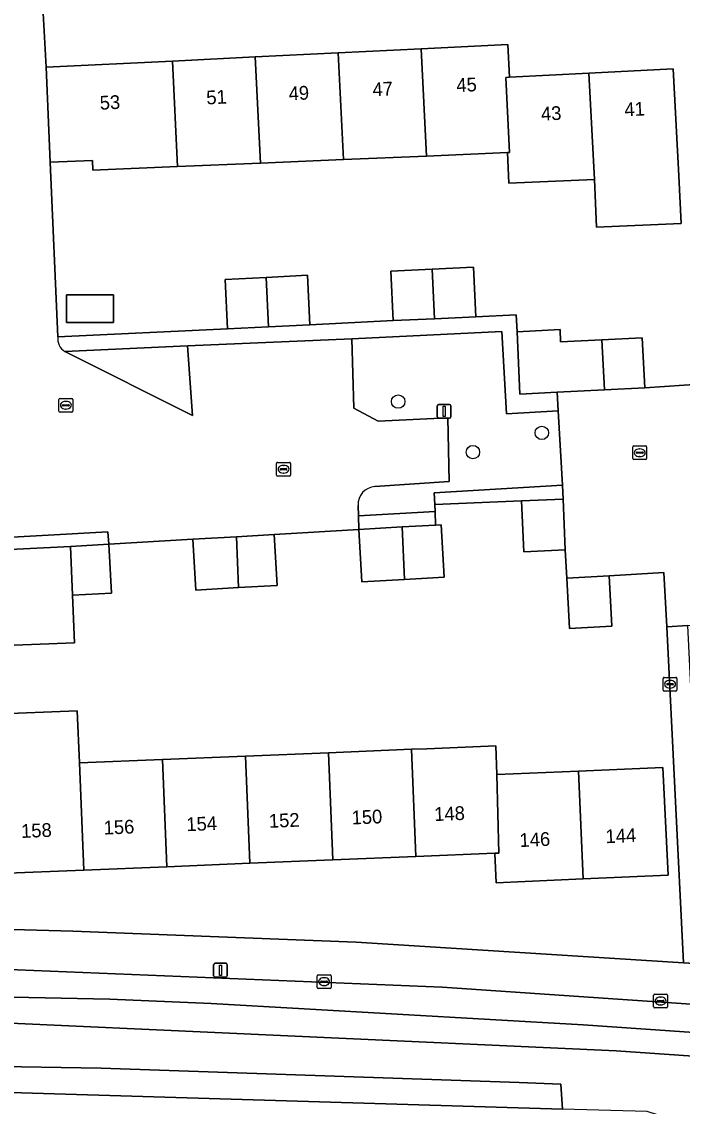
# Model space of a CAD drawing. Extents: x 161084 to 161928, y 385354 to 386522.
# Drawn here: x 161262.1 to 161310.2, y 386156 to 386234.9 of the extents above; entities that cross this region are included whole.
import ezdxf

# ---------------------------------------------------------------- set-up
doc = ezdxf.new("R2010")
doc.units = 0
for name, color, linetype in [('IMGEO_Boom', 7, 'Continuous'), ('IMGEO_Erf', 7, 'Continuous'), ('IMGEO_Kolk', 7, 'Continuous'), ('IMGEO_Lichtmast', 7, 'Continuous'), ('IMGEO_Pand', 7, 'Continuous'), ('IMGEO_Pand_nummerreeks', 7, 'Continuous'), ('IMGEO_Parkeervlak_gesloten', 7, 'Continuous'), ('IMGEO_Rijbaan_lokaal_gesloten', 7, 'Continuous'), ('IMGEO_Rijbaan_lokaal_open', 7, 'Continuous'), ('IMGEO_Voetpad_open', 7, 'Continuous')]:
    doc.layers.add(name, color=color, linetype=linetype)

msp = doc.modelspace()

# ---------------------------------------------------------------- linework, layer by layer
at = {"layer": 'IMGEO_Boom'}
for centre in [(161289.5, 386207.232), (161299.944, 386204.957), (161294.935, 386203.56)]:
    msp.add_circle(centre, 0.489, dxfattribs=at)
at = {"layer": 'IMGEO_Erf'}
for points in [[(161263.687, 386235.492), (161263.902, 386231.546), (161273.084, 386231.999), (161279.114, 386232.297), (161285.144, 386232.595), (161291.174, 386232.892), (161297.463, 386233.203), (161297.586, 386230.82), (161303.351, 386231.118), (161309.49, 386231.435), (161309.892, 386223.659), (161310.071, 386220.194), (161303.917, 386219.926), (161303.766, 386223.392), (161297.553, 386223.122), (161297.459, 386225.339), (161291.56, 386225.088), (161285.528, 386224.832), (161279.496, 386224.575), (161273.464, 386224.319), (161267.31, 386224.057), (161267.279, 386224.768), (161264.196, 386224.637), (161264.755, 386211.937), (161277.103, 386212.529), (161276.926, 386216.122), (161279.907, 386216.269), (161282.899, 386216.416), (161283.076, 386212.823), (161289.147, 386213.118), (161288.973, 386216.715), (161291.967, 386216.862), (161294.966, 386217.01), (161295.14, 386213.408), (161298.087, 386213.55), (161298.159, 386212.31), (161301.267, 386212.468), (161301.312, 386211.574), (161304.31, 386211.727), (161307.241, 386211.876), (161307.426, 386208.236), (161311.715, 386208.53)], [(161260.598, 386168.856), (161265.854, 386168.709), (161286.451, 386167.913), (161310.252, 386166.411), (161309.023, 386190.857), (161308.824, 386194.805), (161304.847, 386194.562), (161305.042, 386190.89), (161301.96, 386190.727), (161301.765, 386194.399), (161301.652, 386196.442), (161298.628, 386196.318), (161298.476, 386200.021), (161292.159, 386199.739), (161292.187, 386199.249), (161292.209, 386198.255), (161292.624, 386198.279), (161292.848, 386194.471), (161289.959, 386194.301), (161286.869, 386194.12), (161286.646, 386197.928), (161280.482, 386197.566), (161280.699, 386193.866), (161277.894, 386193.701), (161274.789, 386193.519), (161274.572, 386197.22), (161268.456, 386196.861), (161268.664, 386193.312), (161265.827, 386193.146), (161265.968, 386189.699), (161259.689, 386189.442)], [(161260.016, 386184.5), (161266.171, 386184.752), (161266.326, 386180.955), (161272.36, 386181.202), (161278.395, 386181.449), (161284.43, 386181.697), (161290.465, 386181.944), (161291.594, 386181.99), (161296.589, 386182.195), (161296.675, 386180.1), (161302.619, 386180.361), (161308.734, 386180.631), (161309.117, 386172.788), (161302.94, 386172.514), (161296.617, 386172.234), (161296.529, 386174.382), (161290.784, 386174.147), (161284.749, 386173.9), (161278.714, 386173.652), (161272.68, 386173.405), (161266.645, 386173.158), (161260.49, 386172.906)]]:
    msp.add_lwpolyline(points, dxfattribs=at)
msp.add_lwpolyline([(161268.813, 386215.003), (161268.813, 386212.987), (161265.398, 386212.987), (161265.398, 386215.003)], close=True, dxfattribs=at)
at = {"layer": 'IMGEO_Kolk'}
for p, q in [((161264.843, 386206.539), (161264.843, 386207.391)), ((161264.918, 386207.465), (161265.77, 386207.465)), ((161265.102, 386206.959), (161265.102, 386206.971)), ((161265.54, 386206.922), (161265.142, 386206.922)), ((161265.145, 386207.008), (161265.543, 386207.008)), ((161265.331, 386207.245), (161265.356, 386207.245)), ((161265.586, 386206.971), (161265.586, 386206.959)), ((161265.844, 386207.391), (161265.844, 386206.539)), ((161265.77, 386206.465), (161264.918, 386206.465)), ((161265.354, 386206.685), (161265.329, 386206.685)), ((161306.563, 386203.088), (161306.563, 386203.94)), ((161306.638, 386204.014), (161307.49, 386204.014)), ((161307.051, 386203.794), (161307.076, 386203.794)), ((161307.564, 386203.94), (161307.564, 386203.088)), ((161280.741, 386202.814), (161281.593, 386202.814)), ((161307.49, 386203.014), (161306.638, 386203.014)), ((161306.822, 386203.508), (161306.822, 386203.52)), ((161307.26, 386203.471), (161306.862, 386203.471)), ((161306.865, 386203.557), (161307.263, 386203.557)), ((161307.074, 386203.234), (161307.049, 386203.234)), ((161307.306, 386203.52), (161307.306, 386203.508)), ((161280.666, 386201.888), (161280.666, 386202.74)), ((161280.925, 386202.308), (161280.925, 386202.32)), ((161281.363, 386202.271), (161280.965, 386202.271)), ((161280.968, 386202.357), (161281.366, 386202.357)), ((161281.177, 386202.034), (161281.152, 386202.034)), ((161281.154, 386202.594), (161281.179, 386202.594)), ((161281.409, 386202.32), (161281.409, 386202.308)), ((161281.667, 386202.74), (161281.667, 386201.888)), ((161281.593, 386201.814), (161280.741, 386201.814)), ((161308.762, 386186.252), (161308.762, 386187.104)), ((161308.837, 386187.178), (161309.689, 386187.178)), ((161309.763, 386187.104), (161309.763, 386186.252)), ((161309.021, 386186.672), (161309.021, 386186.684)), ((161309.459, 386186.635), (161309.061, 386186.635)), ((161309.064, 386186.721), (161309.462, 386186.721)), ((161309.273, 386186.398), (161309.248, 386186.398)), ((161309.25, 386186.958), (161309.275, 386186.958)), ((161309.505, 386186.684), (161309.505, 386186.672)), ((161309.689, 386186.178), (161308.837, 386186.178)), ((161283.619, 386164.622), (161283.619, 386165.474)), ((161283.694, 386165.548), (161284.546, 386165.548)), ((161283.878, 386165.042), (161283.878, 386165.054)), ((161284.316, 386165.005), (161283.918, 386165.005)), ((161283.921, 386165.091), (161284.319, 386165.091)), ((161284.107, 386165.328), (161284.132, 386165.328)), ((161284.362, 386165.054), (161284.362, 386165.042)), ((161284.62, 386165.474), (161284.62, 386164.622)), ((161284.546, 386164.548), (161283.694, 386164.548)), ((161284.13, 386164.768), (161284.105, 386164.768)), ((161308.149, 386164.141), (161309.001, 386164.141)), ((161308.074, 386163.215), (161308.074, 386164.067)), ((161308.333, 386163.635), (161308.333, 386163.647)), ((161308.771, 386163.598), (161308.373, 386163.598)), ((161308.376, 386163.684), (161308.774, 386163.684)), ((161308.585, 386163.361), (161308.56, 386163.361)), ((161308.562, 386163.921), (161308.587, 386163.921)), ((161308.817, 386163.647), (161308.817, 386163.635)), ((161309.075, 386164.067), (161309.075, 386163.215)), ((161309.001, 386163.141), (161308.149, 386163.141))]:
    msp.add_line(p, q, dxfattribs=at)
for points in [[(161264.843, 386206.539), (161264.843, 386207.391)], [(161264.918, 386207.465), (161265.77, 386207.465)], [(161265.844, 386207.391), (161265.844, 386206.539)], [(161265.77, 386206.465), (161264.918, 386206.465)], [(161306.563, 386203.088), (161306.563, 386203.94)], [(161306.638, 386204.014), (161307.49, 386204.014)], [(161307.564, 386203.94), (161307.564, 386203.088)], [(161280.741, 386202.814), (161281.593, 386202.814)], [(161307.49, 386203.014), (161306.638, 386203.014)], [(161280.666, 386201.888), (161280.666, 386202.74)], [(161281.667, 386202.74), (161281.667, 386201.888)], [(161281.593, 386201.814), (161280.741, 386201.814)], [(161308.762, 386186.252), (161308.762, 386187.104)], [(161308.837, 386187.178), (161309.689, 386187.178)], [(161309.763, 386187.104), (161309.763, 386186.252)], [(161309.689, 386186.178), (161308.837, 386186.178)], [(161283.619, 386164.622), (161283.619, 386165.474)], [(161283.694, 386165.548), (161284.546, 386165.548)], [(161284.62, 386165.474), (161284.62, 386164.622)], [(161284.546, 386164.548), (161283.694, 386164.548)], [(161308.149, 386164.141), (161309.001, 386164.141)], [(161308.074, 386163.215), (161308.074, 386164.067)], [(161309.075, 386164.067), (161309.075, 386163.215)], [(161309.001, 386163.141), (161308.149, 386163.141)]]:
    msp.add_lwpolyline(points, dxfattribs=at)
for centre, radius, start, end in [((161264.92, 386207.389), 0.0765, 91.55205, 178.44795), ((161264.92, 386207.389), 0.0765, 91.55205, 178.44795), ((161265.142, 386206.968), 0.0403, 85.87752, 175.75265), ((161265.139, 386206.958), 0.0366, 178.93798, 274.71019), ((161265.543, 386206.965), 0.043, 264.86636, 352.45326), ((161265.547, 386206.97), 0.0386, 1.73085, 96.63898), ((161265.768, 386207.389), 0.0765, 1.55205, 88.44795), ((161265.768, 386207.389), 0.0765, 1.55205, 88.44795), ((161264.92, 386206.541), 0.0765, 181.55205, 268.44795), ((161264.92, 386206.541), 0.0765, 181.55205, 268.44795), ((161265.768, 386206.541), 0.0765, 271.55205, 358.44795), ((161265.768, 386206.541), 0.0765, 271.55205, 358.44795), ((161306.64, 386203.938), 0.0765, 91.55205, 178.44795), ((161306.64, 386203.938), 0.0765, 91.55205, 178.44795), ((161307.488, 386203.938), 0.0765, 1.55205, 88.44795), ((161307.488, 386203.938), 0.0765, 1.55205, 88.44795), ((161280.743, 386202.738), 0.0765, 91.55205, 178.44795), ((161280.743, 386202.738), 0.0765, 91.55205, 178.44795), ((161281.591, 386202.738), 0.0765, 1.55205, 88.44795), ((161281.591, 386202.738), 0.0765, 1.55205, 88.44795), ((161306.64, 386203.09), 0.0765, 181.55205, 268.44795), ((161306.64, 386203.09), 0.0765, 181.55205, 268.44795), ((161306.862, 386203.517), 0.0403, 85.87752, 175.75265), ((161306.859, 386203.507), 0.0366, 178.93798, 274.71019), ((161307.263, 386203.514), 0.043, 264.86636, 352.45326), ((161307.267, 386203.519), 0.0386, 1.73085, 96.63898), ((161307.488, 386203.09), 0.0765, 271.55205, 358.44795), ((161307.488, 386203.09), 0.0765, 271.55205, 358.44795), ((161280.965, 386202.317), 0.0403, 85.87752, 175.75265), ((161280.962, 386202.307), 0.0366, 178.93798, 274.71019), ((161281.366, 386202.314), 0.043, 264.86636, 352.45326), ((161281.37, 386202.319), 0.0386, 1.73085, 96.63898), ((161280.743, 386201.89), 0.0765, 181.55205, 268.44795), ((161280.743, 386201.89), 0.0765, 181.55205, 268.44795), ((161281.591, 386201.89), 0.0765, 271.55205, 358.44795), ((161281.591, 386201.89), 0.0765, 271.55205, 358.44795), ((161308.839, 386187.102), 0.0765, 91.55205, 178.44795), ((161308.839, 386187.102), 0.0765, 91.55205, 178.44795), ((161309.687, 386187.102), 0.0765, 1.55205, 88.44795), ((161309.687, 386187.102), 0.0765, 1.55205, 88.44795), ((161308.839, 386186.254), 0.0765, 181.55205, 268.44795), ((161308.839, 386186.254), 0.0765, 181.55205, 268.44795), ((161309.061, 386186.681), 0.0403, 85.87752, 175.75265), ((161309.058, 386186.671), 0.0366, 178.93798, 274.71019), ((161309.462, 386186.678), 0.043, 264.86636, 352.45326), ((161309.466, 386186.683), 0.0386, 1.73085, 96.63898), ((161309.687, 386186.254), 0.0765, 271.55205, 358.44795), ((161309.687, 386186.254), 0.0765, 271.55205, 358.44795), ((161283.696, 386165.472), 0.0765, 91.55205, 178.44795), ((161283.696, 386165.472), 0.0765, 91.55205, 178.44795), ((161283.918, 386165.051), 0.0403, 85.87752, 175.75265), ((161283.915, 386165.041), 0.0366, 178.93798, 274.71019), ((161284.319, 386165.048), 0.043, 264.86636, 352.45326), ((161284.323, 386165.053), 0.0386, 1.73085, 96.63898), ((161284.544, 386165.472), 0.0765, 1.55205, 88.44795), ((161284.544, 386165.472), 0.0765, 1.55205, 88.44795), ((161283.696, 386164.624), 0.0765, 181.55205, 268.44795), ((161283.696, 386164.624), 0.0765, 181.55205, 268.44795), ((161284.544, 386164.624), 0.0765, 271.55205, 358.44795), ((161284.544, 386164.624), 0.0765, 271.55205, 358.44795), ((161308.151, 386164.065), 0.0765, 91.55205, 178.44795), ((161308.151, 386164.065), 0.0765, 91.55205, 178.44795), ((161308.999, 386164.065), 0.0765, 1.55205, 88.44795), ((161308.999, 386164.065), 0.0765, 1.55205, 88.44795), ((161308.373, 386163.644), 0.0403, 85.87752, 175.75265), ((161308.37, 386163.634), 0.0366, 178.93798, 274.71019), ((161308.774, 386163.641), 0.043, 264.86636, 352.45326), ((161308.778, 386163.646), 0.0386, 1.73085, 96.63898), ((161308.151, 386163.217), 0.0765, 181.55205, 268.44795), ((161308.151, 386163.217), 0.0765, 181.55205, 268.44795), ((161308.999, 386163.217), 0.0765, 271.55205, 358.44795), ((161308.999, 386163.217), 0.0765, 271.55205, 358.44795)]:
    msp.add_arc(centre, radius, start, end, dxfattribs=at)
for centre, major_axis, ratio, start_param, end_param in [((161265.33, 386206.965), (-0.387, 0.002), 0.722429, 4.712389, 7.853982), ((161265.355, 386206.965), (-0.39, 0.002), 0.717154, 1.570796, 4.712389), ((161307.05, 386203.514), (-0.387, 0.002), 0.722429, 4.712389, 7.853982), ((161307.075, 386203.514), (-0.39, 0.002), 0.717154, 1.570796, 4.712389), ((161281.153, 386202.314), (-0.387, 0.002), 0.722429, 4.712389, 7.853982), ((161281.178, 386202.314), (-0.39, 0.002), 0.717154, 1.570796, 4.712389), ((161309.249, 386186.678), (-0.387, 0.002), 0.722429, 4.712389, 7.853982), ((161309.274, 386186.678), (-0.39, 0.002), 0.717154, 1.570796, 4.712389), ((161284.106, 386165.048), (-0.387, 0.002), 0.722429, 4.712389, 7.853982), ((161284.131, 386165.048), (-0.39, 0.002), 0.717154, 1.570796, 4.712389), ((161308.561, 386163.641), (-0.387, 0.002), 0.722429, 4.712389, 7.853982), ((161308.586, 386163.641), (-0.39, 0.002), 0.717154, 1.570796, 4.712389)]:
    msp.add_ellipse(centre, major_axis=major_axis, ratio=ratio, start_param=start_param, end_param=end_param, dxfattribs=at)
at = {"layer": 'IMGEO_Lichtmast'}
for p, q in [((161292.344, 386206.131), (161292.344, 386206.931)), ((161292.344, 386206.931), (161292.344, 386206.131)), ((161292.444, 386207.031), (161293.234, 386207.031)), ((161293.234, 386207.031), (161292.444, 386207.031)), ((161293.334, 386206.931), (161293.334, 386206.131)), ((161293.334, 386206.131), (161293.334, 386206.931)), ((161293.234, 386206.031), (161292.444, 386206.031)), ((161292.444, 386206.031), (161293.234, 386206.031)), ((161276.085, 386165.481), (161276.085, 386166.281)), ((161276.085, 386166.281), (161276.085, 386165.481)), ((161276.185, 386166.381), (161276.975, 386166.381)), ((161276.975, 386166.381), (161276.185, 386166.381)), ((161277.075, 386166.281), (161277.075, 386165.481)), ((161277.075, 386165.481), (161277.075, 386166.281)), ((161276.975, 386165.381), (161276.185, 386165.381)), ((161276.185, 386165.381), (161276.975, 386165.381))]:
    msp.add_line(p, q, dxfattribs=at)
for points in [[(161292.764, 386206.906), (161292.914, 386206.906), (161292.914, 386206.156), (161292.764, 386206.156), (161292.764, 386206.906)], [(161276.505, 386166.256), (161276.655, 386166.256), (161276.655, 386165.506), (161276.505, 386165.506), (161276.505, 386166.256)]]:
    msp.add_lwpolyline(points, dxfattribs=at)
for centre, start, end in [((161292.444, 386206.931), 90, 180), ((161292.444, 386206.931), 90, 180), ((161293.234, 386206.931), 0, 90), ((161293.234, 386206.931), 360, 90), ((161292.444, 386206.131), 180, 270), ((161292.444, 386206.131), 180, 270), ((161293.234, 386206.131), 270, 0), ((161293.234, 386206.131), 270, 0), ((161276.185, 386166.281), 90, 180), ((161276.185, 386166.281), 90, 180), ((161276.975, 386166.281), 0, 90), ((161276.975, 386166.281), 360, 90), ((161276.185, 386165.481), 180, 270), ((161276.185, 386165.481), 180, 270), ((161276.975, 386165.481), 270, 0), ((161276.975, 386165.481), 270, 0)]:
    msp.add_arc(centre, 0.1, start, end, dxfattribs=at)
at = {"layer": 'IMGEO_Pand'}
for points in [[(161285.528, 386224.832), (161291.56, 386225.088), (161291.174, 386232.892), (161285.144, 386232.595)], [(161291.56, 386225.088), (161297.459, 386225.339), (161297.591, 386225.346), (161297.321, 386230.807), (161297.586, 386230.82), (161297.463, 386233.203), (161291.174, 386232.892)], [(161273.084, 386231.999), (161263.902, 386231.546), (161264.196, 386224.637), (161267.279, 386224.768), (161267.31, 386224.057), (161273.464, 386224.319)], [(161279.114, 386232.297), (161273.084, 386231.999), (161273.464, 386224.319), (161279.496, 386224.575)], [(161285.144, 386232.595), (161279.114, 386232.297), (161279.496, 386224.575), (161285.528, 386224.832)], [(161303.351, 386231.118), (161303.766, 386223.392), (161303.917, 386219.926), (161310.071, 386220.194), (161309.892, 386223.659), (161309.49, 386231.435)], [(161303.351, 386231.118), (161297.586, 386230.82), (161297.321, 386230.807), (161297.591, 386225.346), (161297.459, 386225.339), (161297.553, 386223.122), (161303.766, 386223.392)], [(161292.145, 386213.263), (161295.14, 386213.408), (161294.966, 386217.01), (161291.967, 386216.862)], [(161279.907, 386216.269), (161276.926, 386216.122), (161277.103, 386212.529), (161280.085, 386212.676)], [(161280.085, 386212.676), (161283.076, 386212.823), (161282.899, 386216.416), (161279.907, 386216.269)], [(161291.967, 386216.862), (161288.973, 386216.715), (161289.147, 386213.118), (161292.145, 386213.263)], [(161265.398, 386215.003), (161265.398, 386212.987), (161268.813, 386212.987), (161268.813, 386215.003)], [(161304.49, 386208.086), (161304.31, 386211.727), (161301.312, 386211.574), (161301.267, 386212.468), (161298.159, 386212.31), (161298.338, 386207.772), (161301.071, 386207.912)], [(161307.426, 386208.236), (161307.241, 386211.876), (161304.31, 386211.727), (161304.49, 386208.086)], [(161301.5, 386200.145), (161298.476, 386200.021), (161298.628, 386196.318), (161301.652, 386196.442)], [(161289.959, 386194.301), (161289.803, 386198.113), (161286.646, 386197.928), (161286.869, 386194.12)], [(161292.624, 386198.279), (161292.209, 386198.255), (161289.803, 386198.113), (161289.959, 386194.301), (161292.848, 386194.471)], [(161277.742, 386197.406), (161274.572, 386197.22), (161274.789, 386193.519), (161277.894, 386193.701)], [(161277.894, 386193.701), (161280.699, 386193.866), (161280.482, 386197.566), (161277.742, 386197.406)], [(161265.682, 386196.698), (161259.307, 386196.375), (161259.689, 386189.442), (161265.968, 386189.699), (161265.827, 386193.146)], [(161265.827, 386193.146), (161268.664, 386193.312), (161268.456, 386196.861), (161265.682, 386196.698)], [(161301.765, 386194.399), (161301.96, 386190.727), (161305.042, 386190.89), (161304.847, 386194.562)], [(161266.326, 386180.955), (161266.171, 386184.752), (161260.016, 386184.5), (161260.171, 386180.703), (161260.286, 386177.902), (161260.49, 386172.906), (161266.645, 386173.158)], [(161284.43, 386181.697), (161278.395, 386181.449), (161278.714, 386173.652), (161284.749, 386173.9)], [(161290.465, 386181.944), (161284.43, 386181.697), (161284.749, 386173.9), (161290.784, 386174.147)], [(161296.675, 386180.1), (161296.589, 386182.195), (161291.594, 386181.99), (161290.465, 386181.944), (161290.784, 386174.147), (161296.529, 386174.382), (161296.819, 386174.392)], [(161272.36, 386181.202), (161266.326, 386180.955), (161266.645, 386173.158), (161272.68, 386173.405)], [(161272.68, 386173.405), (161278.714, 386173.652), (161278.395, 386181.449), (161272.36, 386181.202)], [(161296.819, 386174.392), (161296.529, 386174.382), (161296.617, 386172.234), (161302.94, 386172.514), (161302.619, 386180.361), (161296.675, 386180.1)], [(161302.94, 386172.514), (161309.117, 386172.788), (161308.734, 386180.631), (161302.619, 386180.361)]]:
    msp.add_lwpolyline(points, close=True, dxfattribs=at)
at = {"layer": 'IMGEO_Parkeervlak_gesloten'}
msp.add_lwpolyline([(161357.612, 386160.217), (161348.813, 386160.804), (161346.271, 386160.983), (161340.25, 386161.406), (161292.699, 386164.636), (161260.643, 386165.958), (161259.34, 386165.988), (161255.581, 386166.076), (161249.7, 386166.214), (161244.465, 386166.282), (161238.814, 386166.41), (161238.788, 386164.51), (161239.995, 386164.392), (161243.782, 386164.273), (161268.539, 386163.776), (161275.912, 386163.457), (161302.942, 386161.895), (161339.344, 386159.386), (161366.942, 386157.54)], dxfattribs=at)
msp.add_lwpolyline([(161301.452, 386155.778), (161251.651, 386157.273), (161242.539, 386157.25), (161241.421, 386156.999), (161241.379, 386156.989), (161240.243, 386156.469), (161238.642, 386155.383), (161240.762, 386155.407), (161241.132, 386155.411), (161257.555, 386155.217), (161263.534, 386155.082), (161266.513, 386155.012), (161270.292, 386154.93), (161276.926, 386154.781), (161283.363, 386154.619), (161289.664, 386154.4), (161294.741, 386154.223), (161296.505, 386154.15), (161309.014, 386153.631), (161309.313, 386153.61), (161311.447, 386153.461), (161309.261, 386155.072), (161307.604, 386155.593)], close=True, dxfattribs=at)
at = {"layer": 'IMGEO_Rijbaan_lokaal_gesloten'}
for points in [[(161374.61, 386155.374), (161324.267, 386158.711), (161305.356, 386160.013), (161256.528, 386162.238), (161239.415, 386162.688), (161238.788, 386164.51), (161238.814, 386166.41), (161236.72, 386166.458), (161217.324, 386166.634), (161217.379, 386164.977), (161200.385, 386164.883), (161182.729, 386166.564), (161176.963, 386166.582), (161176.328, 386166.771), (161174.643, 386166.763), (161167.371, 386166.813), (161157.162, 386166.904), (161156.858, 386166.882), (161153.731, 386167.013), (161151.329, 386166.987), (161150.341, 386167.102), (161149.705, 386167.208)], [(161238.642, 386155.383), (161240.243, 386156.469), (161241.379, 386156.989), (161241.421, 386156.999), (161241.521, 386158.906), (161250.491, 386159.048), (161267.912, 386158.764), (161298.302, 386157.723), (161301.332, 386157.581), (161301.452, 386155.778)]]:
    msp.add_lwpolyline(points, dxfattribs=at)
for points in [[(161238.788, 386164.51), (161239.415, 386162.688), (161256.528, 386162.238), (161305.356, 386160.013), (161324.267, 386158.711), (161374.61, 386155.374), (161374.624, 386156.989), (161366.942, 386157.54), (161339.344, 386159.386), (161302.942, 386161.895), (161275.912, 386163.457), (161268.539, 386163.776), (161243.782, 386164.273), (161239.995, 386164.392)], [(161241.421, 386156.999), (161242.539, 386157.25), (161251.651, 386157.273), (161301.452, 386155.778), (161301.332, 386157.581), (161298.302, 386157.723), (161267.912, 386158.764), (161250.491, 386159.048), (161241.521, 386158.906)]]:
    msp.add_lwpolyline(points, close=True, dxfattribs=at)
at = {"layer": 'IMGEO_Rijbaan_lokaal_open'}
for points in [[(161264.755, 386211.937), (161264.196, 386224.637), (161263.902, 386231.546), (161263.687, 386235.492)], [(161287.813, 386201.058), (161293.212, 386201.421), (161293.103, 386206.06), (161288.058, 386205.809), (161286.287, 386206.755), (161286.137, 386211.804), (161274.187, 386211.298), (161274.546, 386206.21), (161265.271, 386210.87)], [(161259.259, 386197.253), (161268.401, 386197.756), (161268.456, 386196.861), (161274.572, 386197.22), (161277.742, 386197.406), (161280.482, 386197.566), (161286.646, 386197.928), (161286.609, 386198.928), (161286.581, 386199.667)]]:
    msp.add_lwpolyline(points, dxfattribs=at)
for centre, radius, start, end in [((161265.887, 386211.826), 1.137, 174.40352, 237.2132), ((161287.922, 386199.721), 1.342, 94.64541, 182.29236)]:
    msp.add_arc(centre, radius, start, end, dxfattribs=at)
at = {"layer": 'IMGEO_Voetpad_open'}
for points in [[(161265.271, 386210.87), (161274.187, 386211.298), (161286.137, 386211.804), (161297.044, 386212.332), (161297.388, 386206.334), (161301.131, 386206.549), (161301.071, 386207.912), (161298.338, 386207.772), (161298.159, 386212.31), (161298.087, 386213.55), (161295.14, 386213.408), (161292.145, 386213.263), (161289.147, 386213.118), (161283.076, 386212.823), (161280.085, 386212.676), (161277.103, 386212.529), (161264.755, 386211.937)], [(161301.131, 386206.549), (161297.388, 386206.334), (161297.044, 386212.332), (161286.137, 386211.804), (161286.287, 386206.755), (161288.058, 386205.809), (161293.103, 386206.06), (161293.212, 386201.421), (161287.813, 386201.058)], [(161286.581, 386199.667), (161286.609, 386198.928), (161292.187, 386199.249), (161292.159, 386199.739), (161292.109, 386200.606), (161301.443, 386201.144), (161301.131, 386206.549)]]:
    msp.add_lwpolyline(points, dxfattribs=at)
for points in [[(161274.187, 386211.298), (161265.271, 386210.87), (161274.546, 386206.21)], [(161313.819, 386208.659), (161311.715, 386208.53), (161307.426, 386208.236), (161304.49, 386208.086), (161301.071, 386207.912), (161301.131, 386206.549), (161301.443, 386201.144), (161301.5, 386200.145), (161301.652, 386196.442), (161301.765, 386194.399), (161304.847, 386194.562), (161308.824, 386194.805), (161309.023, 386190.857), (161310.556, 386190.941), (161314.524, 386191.112), (161317.62, 386191.239), (161317.481, 386197.294), (161320.22, 386197.379), (161323.315, 386197.474), (161323.2, 386200.604), (161315.877, 386200.288), (161315.635, 386204.481), (161315.389, 386208.755)], [(161260.016, 386184.5), (161259.689, 386189.442), (161259.307, 386196.375), (161265.682, 386196.698), (161268.456, 386196.861), (161268.401, 386197.756), (161259.259, 386197.253), (161258.84, 386204.656), (161257.392, 386204.603), (161257.827, 386196.02), (161257.954, 386192.953), (161258.072, 386190.075), (161258.203, 386186.903), (161258.324, 386183.98), (161258.847, 386172.813), (161258.955, 386168.902), (161260.598, 386168.856), (161260.49, 386172.906), (161260.286, 386177.902), (161260.171, 386180.703)], [(161301.443, 386201.144), (161292.109, 386200.606), (161292.159, 386199.739), (161298.476, 386200.021), (161301.5, 386200.145)], [(161292.187, 386199.249), (161286.609, 386198.928), (161286.646, 386197.928), (161289.803, 386198.113), (161292.209, 386198.255)], [(161310.556, 386190.941), (161309.023, 386190.857), (161310.252, 386166.411), (161311.76, 386166.308)], [(161349.259, 386163.828), (161311.76, 386166.308), (161310.252, 386166.411), (161286.451, 386167.913), (161265.854, 386168.709), (161260.598, 386168.856), (161258.955, 386168.902), (161236.956, 386169.517), (161236.72, 386166.458), (161238.814, 386166.41), (161244.465, 386166.282), (161249.7, 386166.214), (161255.581, 386166.076), (161259.34, 386165.988), (161260.643, 386165.958), (161292.699, 386164.636), (161340.25, 386161.406), (161346.271, 386160.983), (161348.813, 386160.804), (161348.845, 386161.309), (161349.097, 386161.293)]]:
    msp.add_lwpolyline(points, close=True, dxfattribs=at)
for centre, radius, start, end in [((161265.887, 386211.826), 1.137, 174.40352, 237.2132), ((161287.922, 386199.721), 1.342, 94.64541, 182.29236)]:
    msp.add_arc(centre, radius, start, end, dxfattribs=at)

# ---------------------------------------------------------------- texts
at = {"layer": 'IMGEO_Pand_nummerreeks'}
for s, rotation, p in [('47', 2.82656, (161287.657, 386229.435)), ('45', 2.82656, (161293.752, 386229.736)), ('51', 2.82656, (161275.58, 386228.839)), ('49', 2.82656, (161281.562, 386229.134)), ('53', 2.82656, (161267.829, 386228.456)), ('41', 2.95746, (161305.971, 386227.969)), ('43', 2.95746, (161299.906, 386227.656)), ('150', 2.34528, (161286.134, 386176.478)), ('148', 2.34528, (161292.14, 386176.724)), ('156', 2.34528, (161268.11, 386175.74)), ('154', 2.34528, (161274.117, 386175.986)), ('152', 2.34528, (161280.121, 386176.232)), ('158', 2.3434, (161262.108, 386175.494)), ('144', 2.53769, (161304.594, 386175.11)), ('146', 2.53769, (161298.344, 386174.833))]:
    msp.add_text(s, height=1, rotation=rotation, dxfattribs=at).set_placement(p)

doc.saveas('drawing.dxf')
